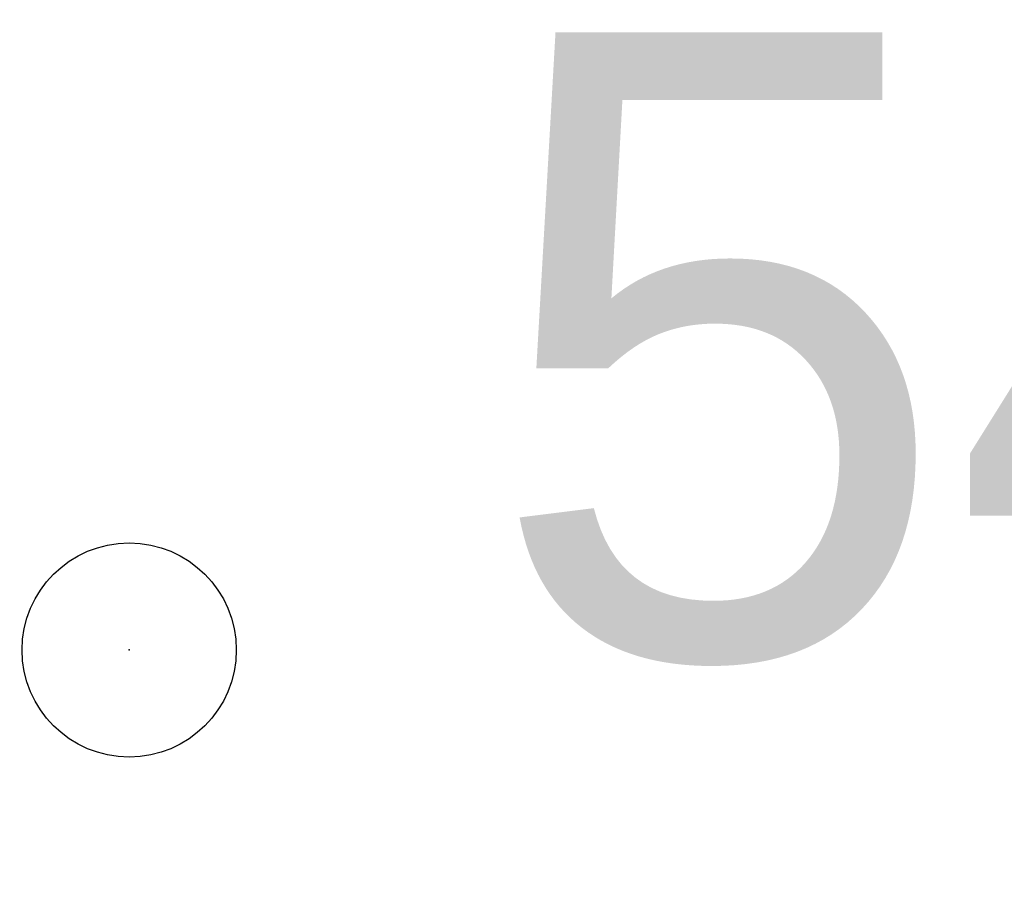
# Model space of a CAD drawing. Extents: x 10527 to 38813, y 13847 to 37526.
# Tile 314 of 656: x 35435.28 to 35436.66, y 36332.6 to 36333.82. Entities that reach past the tile are written whole.
import ezdxf

# ---------------------------------------------------------------- set-up
doc = ezdxf.new("R2010")
doc.units = 0
doc.header["$LTSCALE"] = 0.5
doc.header["$MEASUREMENT"] = 0
doc.header["$PDMODE"] = 32
doc.header["$PDSIZE"] = 0.3
doc.linetypes.add('CONTI', pattern=[0])
doc.layers.add('(004) Точки рельефа', color=7, linetype='Continuous')
doc.layers.add('PI_TTDEFAULT', color=5, linetype='CONTI')
doc.layers.add('.', color=7, linetype='Continuous', lineweight=15)
doc.styles.add('D-431', font='txt')

# ---------------------------------------------------------------- blocks, each defined once
blk = doc.blocks.new('gergrgrre')
at = {"layer": 'PI_TTDEFAULT', "color": 5}
blk.add_point((360282.38, 4200444.82, 542.4), dxfattribs=at)
at = {"layer": '(004) Точки рельефа', "style": 'D-431'}
blk.add_text('542.40', height=0.875, dxfattribs=at).set_placement((360282.88, 4200444.81))

msp = doc.modelspace()

# ---------------------------------------------------------------- hatches: boundary and pattern name
at = {"layer": '.', "ltscale": 0.149071}
h = msp.add_hatch(color=256, dxfattribs=at)
h.dxf.hatch_style = 1
h.set_gradient(color1=(255, 255, 255), tint=1)
h.paths.add_polyline_path([(35043.2971, 36082.0132), (36343.2971, 36082.0132), (36343.2971, 37217.0132), (35043.2971, 37217.0132)])
h.paths.add_polyline_path([(35058.2971, 37202.0132), (36328.2971, 37202.0132), (36328.2971, 36097.0132), (35058.2971, 36097.0132)], flags=16)

# ---------------------------------------------------------------- block references
at = {"linetype": 'Continuous'}
msp.add_blockref('gergrgrre', (-324846.9437, -4164111.8779), dxfattribs=at)

doc.saveas('drawing.dxf')
